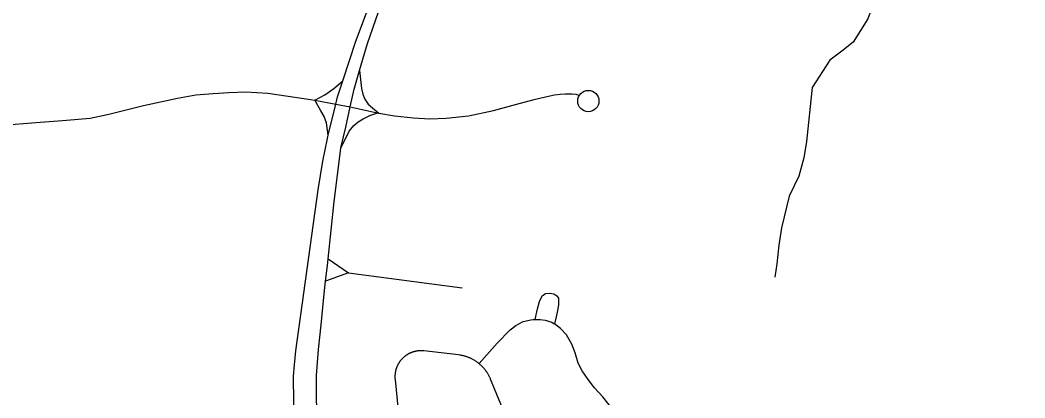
# Model space of a CAD drawing. Extents: x -19 to 366, y -4 to 359.
# Drawn here: x 143.458 to 144.18, y 193.798 to 194.069 of the extents above; entities that cross this region are included whole.
import ezdxf

# ---------------------------------------------------------------- set-up
doc = ezdxf.new("R2010")
doc.units = 0
for name, color, linetype in [('R_Striping', 7, 'Continuous'), ('R_Temp Easement', 7, 'Continuous'), ('Sheet Fence', 7, 'Continuous')]:
    doc.layers.add(name, color=color, linetype=linetype)

msp = doc.modelspace()

# ---------------------------------------------------------------- linework, layer by layer
at = {"layer": 'R_Striping'}
msp.add_line((143.68489, 194.00887), (143.69539, 194.00677), dxfattribs=at)
for points in [[(143.68992, 194.02553), (143.69929, 194.05397), (143.71782, 194.10352), (143.72242, 194.1146), (143.73457, 194.14537), (143.74095, 194.16081), (143.74567, 194.17)], [(143.70202, 194.03291), (143.70437, 194.04116), (143.70773, 194.05227), (143.71562, 194.07513), (143.74138, 194.15279), (143.74439, 194.16309), (143.74567, 194.17)], [(143.69539, 194.00677), (143.69822, 194.01955), (143.70202, 194.03291)], [(143.70202, 194.03291), (143.70332, 194.02002), (143.70427, 194.01593), (143.70584, 194.01247), (143.70819, 194.00886), (143.71583, 194.00241)], [(143.66993, 194.01156), (143.67699, 194.0154), (143.68358, 194.02008), (143.68992, 194.02553)], [(143.68489, 194.00887), (143.68614, 194.01406), (143.68992, 194.02553)], [(143.28482, 193.97525), (143.29622, 193.97525), (143.30651, 193.976), (143.37636, 193.98582), (143.40417, 193.99003), (143.42122, 193.99213), (143.44552, 193.99377), (143.46941, 193.9957), (143.48845, 193.9971), (143.50842, 193.99874), (143.52174, 194.00166), (143.54685, 194.00786), (143.57113, 194.01317), (143.58432, 194.01542), (143.59676, 194.01641), (143.60796, 194.01716), (143.6204, 194.01766), (143.63608, 194.01666), (143.6637, 194.01268), (143.66993, 194.01156)], [(143.83654, 194.01417), (143.84219, 194.0154), (143.84623, 194.01598), (143.84974, 194.01625), (143.85214, 194.0163), (143.85485, 194.01625), (143.85746, 194.01593), (143.86006, 194.01512)], [(143.67952, 193.98644), (143.67819, 193.99539), (143.67663, 193.99995), (143.674, 194.0045), (143.66993, 194.01156)], [(143.66993, 194.01156), (143.68489, 194.00887)], [(143.67952, 193.98644), (143.68489, 194.00887)], [(143.71583, 194.00241), (143.72705, 194.00043), (143.7407, 193.99899), (143.75243, 193.99827), (143.76417, 193.99875), (143.78022, 194.00043), (143.79842, 194.00426), (143.81422, 194.00857), (143.82764, 194.01217), (143.83654, 194.01417)], [(143.68868, 193.97725), (143.68882, 193.97837), (143.69217, 193.99217), (143.69539, 194.00677)], [(143.68868, 193.97725), (143.69468, 193.98942), (143.69783, 193.9935), (143.70097, 193.99602), (143.70474, 193.99822), (143.70945, 194.00058), (143.71506, 194.00255)], [(143.69539, 194.00677), (143.7125, 194.003), (143.71506, 194.00255)], [(143.71506, 194.00255), (143.71583, 194.00241)], [(143.67677, 193.69292), (143.67583, 193.69495), (143.67133, 193.70609), (143.66882, 193.71324), (143.66683, 193.71941), (143.66463, 193.72716), (143.66257, 193.73526), (143.66068, 193.7435), (143.65904, 193.75189), (143.65769, 193.76041), (143.65585, 193.7759), (143.65478, 193.79429), (143.65457, 193.81329), (143.6552, 193.82143), (143.65625, 193.83134), (143.67222, 193.94722), (143.67568, 193.96779), (143.67898, 193.98419), (143.67952, 193.98644)], [(143.67946, 193.89757), (143.68389, 193.93874), (143.68524, 193.94996), (143.68868, 193.97725)], [(143.67764, 193.88149), (143.67895, 193.89283), (143.67946, 193.89757)], [(143.67946, 193.89757), (143.69399, 193.88749)], [(143.69399, 193.88749), (143.67764, 193.88149)], [(143.69399, 193.88749), (143.77582, 193.87679)], [(143.67124, 193.78791), (143.671, 193.79984), (143.67097, 193.81377), (143.67252, 193.83227), (143.67443, 193.85001), (143.67658, 193.87231), (143.67764, 193.88149)], [(143.82832, 193.85384), (143.82989, 193.86158), (143.83133, 193.8668), (143.83336, 193.87095), (143.83578, 193.87269), (143.83887, 193.87289), (143.84176, 193.8724), (143.84379, 193.87086), (143.84495, 193.86922), (143.84514, 193.86709), (143.84505, 193.86438), (143.84437, 193.86033), (143.84341, 193.85578), (143.84207, 193.85081)], [(143.78794, 193.82223), (143.80096, 193.83685), (143.81023, 193.84651), (143.81429, 193.8496), (143.8197, 193.8525), (143.82511, 193.85366), (143.82683, 193.85384), (143.82832, 193.85384)], [(143.82832, 193.85384), (143.83187, 193.85385), (143.83534, 193.85347), (143.84017, 193.85192), (143.84198, 193.85088)], [(143.84207, 193.85081), (143.84198, 193.85088)], [(143.87088, 193.80477), (143.86624, 193.81076), (143.862, 193.81694), (143.8591, 193.82255), (143.85697, 193.82989), (143.85454, 193.83631), (143.85079, 193.84284), (143.84654, 193.84747), (143.84207, 193.85081)], [(143.78794, 193.82223), (143.78768, 193.82243), (143.78727, 193.82274), (143.78688, 193.82304), (143.78647, 193.82333), (143.78606, 193.82362), (143.78565, 193.8239), (143.78524, 193.82417), (143.78483, 193.82443), (143.78439, 193.82469), (143.78396, 193.82494), (143.78352, 193.82518), (143.78309, 193.82542), (143.78263, 193.82565), (143.7822, 193.82586), (143.78175, 193.82607), (143.78129, 193.82628), (143.78083, 193.82647), (143.78035, 193.82666), (143.7799, 193.82684), (143.77942, 193.82701), (143.77897, 193.82717), (143.77849, 193.82733), (143.77801, 193.82747), (143.77753, 193.82761), (143.77705, 193.82774), (143.77658, 193.82786), (143.77607, 193.82798), (143.7756, 193.82808), (143.7751, 193.82817), (143.77462, 193.82826), (143.77412, 193.82834), (143.77319, 193.82846), (143.74831, 193.83136), (143.748, 193.8314), (143.74767, 193.83143), (143.74734, 193.83145), (143.74703, 193.83147), (143.7467, 193.83148), (143.74636, 193.83149), (143.74603, 193.83149), (143.7457, 193.83148), (143.74539, 193.83148), (143.74506, 193.83146), (143.74473, 193.83144), (143.7444, 193.83141), (143.7441, 193.83138), (143.74376, 193.83134), (143.74343, 193.83129), (143.7431, 193.83124), (143.7428, 193.83119), (143.74247, 193.83112), (143.74216, 193.83106), (143.74183, 193.83098), (143.74153, 193.83091), (143.7412, 193.83082), (143.74089, 193.83073), (143.74056, 193.83064), (143.74026, 193.83054), (143.73995, 193.83043), (143.73965, 193.83032), (143.73935, 193.83021), (143.73904, 193.83008), (143.73874, 193.82996), (143.73843, 193.82982), (143.73815, 193.82969), (143.73785, 193.82955), (143.73755, 193.8294), (143.73727, 193.82924), (143.73699, 193.82909), (143.73671, 193.82892), (143.73643, 193.82876), (143.73615, 193.82859), (143.73587, 193.82841), (143.73559, 193.82822), (143.73534, 193.82804), (143.73506, 193.82785), (143.7348, 193.82765), (143.73455, 193.82745), (143.7343, 193.82725), (143.73404, 193.82704), (143.73379, 193.82682), (143.73356, 193.82661), (143.7333, 193.82638), (143.73307, 193.82616), (143.73284, 193.82593), (143.73261, 193.82569), (143.73238, 193.82545), (143.73218, 193.82521), (143.73195, 193.82496), (143.73174, 193.82471), (143.73154, 193.82446), (143.73133, 193.8242), (143.73115, 193.82394), (143.73094, 193.82368), (143.73076, 193.82341), (143.73058, 193.82314), (143.7304, 193.82287), (143.73022, 193.82259)], [(143.73022, 193.82259), (143.73006, 193.82231), (143.7299, 193.82203), (143.72975, 193.82175), (143.72959, 193.82146), (143.72943, 193.82117), (143.7293, 193.82087), (143.72914, 193.82058), (143.72901, 193.82028), (143.72888, 193.81998), (143.72877, 193.81968), (143.72866, 193.81937), (143.72852, 193.81906), (143.72842, 193.81876), (143.72833, 193.81845), (143.72822, 193.81813), (143.72814, 193.81782), (143.72805, 193.8175), (143.72797, 193.81719), (143.7279, 193.81687), (143.72782, 193.81655), (143.72776, 193.81623), (143.72772, 193.81591), (143.72766, 193.81559), (143.72762, 193.81526), (143.72756, 193.81494), (143.72754, 193.81461), (143.72751, 193.81429), (143.72749, 193.81396), (143.72746, 193.81363), (143.72744, 193.81331), (143.72745, 193.81298), (143.72744, 193.81266), (143.72745, 193.81233), (143.72746, 193.812), (143.72747, 193.81168), (143.7275, 193.81135), (143.72754, 193.8109), (143.73054, 193.78118)], [(143.81276, 193.77107), (143.79627, 193.811), (143.79606, 193.81145), (143.79586, 193.81191), (143.79566, 193.81236), (143.79545, 193.81281), (143.79523, 193.81326), (143.79498, 193.8137), (143.79475, 193.81413), (143.7945, 193.81457), (143.79423, 193.81499), (143.79398, 193.81542), (143.7937, 193.81584), (143.79343, 193.81625), (143.79313, 193.81666), (143.79284, 193.81706), (143.79254, 193.81746), (143.79225, 193.81785), (143.79193, 193.81824), (143.79161, 193.81862), (143.79129, 193.819), (143.79095, 193.81937), (143.7906, 193.81974), (143.79026, 193.82009), (143.78992, 193.82045), (143.78955, 193.8208), (143.78919, 193.82113), (143.78882, 193.82147), (143.78843, 193.8218), (143.78794, 193.82223)], [(143.89998, 193.70251), (143.901, 193.72066), (143.90079, 193.73576), (143.89876, 193.75309), (143.89611, 193.76573), (143.89244, 193.77634), (143.88775, 193.7847), (143.87695, 193.79836), (143.87088, 193.80477)]]:
    msp.add_lwpolyline(points, dxfattribs=at)
msp.add_circle((143.8665, 194.011), 0.00764, dxfattribs=at)
at = {"layer": 'R_Temp Easement'}
msp.add_lwpolyline([(144.15547, 194.14623), (144.13385, 194.11684), (144.12494, 194.10983), (144.10579, 194.10226), (144.08304, 194.09508), (144.07811, 194.09224), (144.07185, 194.08238), (144.06729, 194.07024), (144.05686, 194.05336), (144.04871, 194.04692), (144.03998, 194.04048), (144.02727, 194.02075), (144.02327, 193.98185), (144.02136, 193.97027), (144.01775, 193.95699), (144.01073, 193.94258), (144.00522, 193.91981), (144.00351, 193.90728), (144.00198, 193.894), (144.00046, 193.88432)], dxfattribs=at)
at = {"layer": 'Sheet Fence'}
for points in [[(146.77834, 1.69699), (146.57878, 10.31313), (146.37852, 18.92942), (146.17757, 27.54584), (145.97591, 36.16241), (145.77356, 44.77911), (145.57052, 53.39596), (145.36679, 62.01295), (145.16236, 70.63008), (144.95724, 79.24735), (144.75142, 87.86477), (144.54492, 96.48232), (144.33773, 105.10002), (144.12986, 113.71787), (143.92129, 122.33585), (143.71204, 130.95398), (143.5021, 139.57225), (143.29148, 148.19067), (143.08018, 156.80923), (142.8682, 165.42794), (142.65553, 174.04679), (142.44218, 182.66579), (142.22816, 191.28493), (142.01345, 199.90421), (141.79807, 208.52365), (141.58202, 217.14322), (141.36528, 225.76295), (141.14788, 234.38282), (140.9298, 243.00284), (140.71105, 251.623), (140.49162, 260.24332), (140.27153, 268.86377), (140.05077, 277.48438), (139.82934, 286.10514), (139.60724, 294.72604), (139.38447, 303.34709), (139.16105, 311.96829), (138.93695, 320.58964), (138.7122, 329.21114), (138.48678, 337.83278), (138.2607, 346.45458)], [(0, 189.51617), (7.11214, 189.52059), (14.22427, 189.53386), (21.33637, 189.55597), (28.44845, 189.58693), (35.56048, 189.62672), (42.67245, 189.67537), (49.78436, 189.73285), (56.89619, 189.79918), (64.00793, 189.87436), (71.11958, 189.95838), (78.23111, 190.05124), (85.34253, 190.15294), (92.45381, 190.26349), (99.56495, 190.38288), (106.67593, 190.51112), (113.78675, 190.6482), (120.89739, 190.79412), (128.00785, 190.94888), (135.11811, 191.11248), (142.22816, 191.28493), (149.33799, 191.46621), (156.44759, 191.65634), (163.55694, 191.85531), (170.66605, 192.06312), (177.77489, 192.27977), (184.88345, 192.50526), (191.99173, 192.73959), (199.09971, 192.98276), (206.20739, 193.23477), (213.31474, 193.49561), (220.42177, 193.7653), (227.52845, 194.04382), (234.63479, 194.33118), (241.74076, 194.62738), (248.84635, 194.93241), (255.95157, 195.24628), (263.05638, 195.56898), (270.16079, 195.90052), (277.26478, 196.24089), (284.36834, 196.5901), (291.47147, 196.94814), (298.57414, 197.31501), (305.67635, 197.69072), (312.77809, 198.07525), (319.87934, 198.46862), (326.9801, 198.87082), (334.08035, 199.28185), (341.18009, 199.7017)]]:
    msp.add_spline(points, degree=3, dxfattribs=at)

doc.saveas('drawing.dxf')
